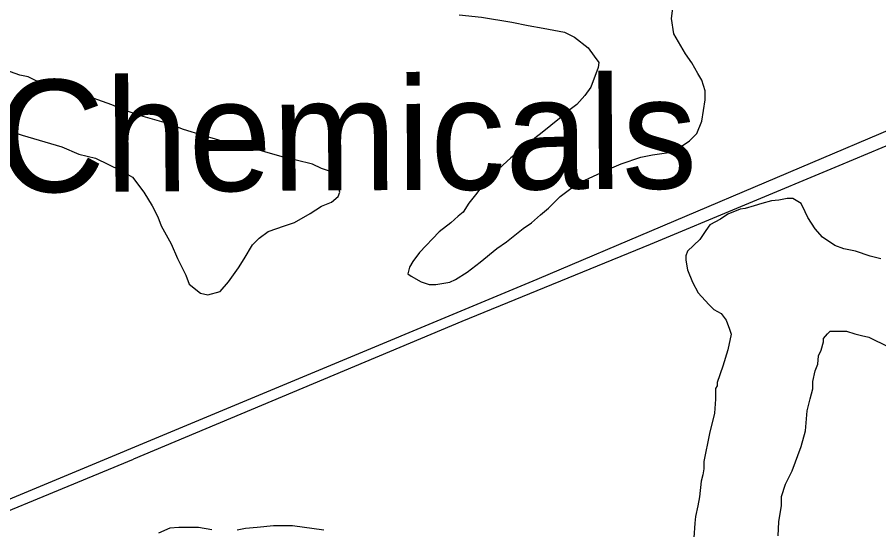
# Model space of a CAD drawing. Extents: x 3313442 to 3351311, y 721974 to 747360.
# Drawn here: x 3327169 to 3327806, y 731902 to 732281 of the extents above; entities that cross this region are included whole.
import ezdxf

# ---------------------------------------------------------------- set-up
doc = ezdxf.new("R2010")
doc.units = 0
for name, color, linetype in [('V-BLDG-IDEN', 7, 'Continuous'), ('V-RAIL-TRAK', 7, 'Continuous'), ('V-ROAD-CNTR', 7, 'Continuous'), ('V-SITE-VEGE', 7, 'Continuous')]:
    doc.layers.add(name, color=color, linetype=linetype)

msp = doc.modelspace()

# ---------------------------------------------------------------- linework, layer by layer
at = {"layer": 'V-RAIL-TRAK'}
for points in [[(3328193.53, 732625.7), (3328177.22, 732567.4), (3328169.07, 732540.83), (3328156.85, 732510.58), (3328143.9, 732481.07), (3328134.65, 732462.26), (3328103.21, 732412.1), (3328071.41, 732367.84), (3328040.36, 732333.56), (3328005.63, 732301.12), (3327959.07, 732264.63), (3327927.3, 732241.42), (3327882.61, 732216.01), (3327776.62, 732171.47), (3327637.03, 732113.33), (3327497.8, 732056.29), (3327254.9, 731954.47)], [(3326459.36, 731103.3), (3326460.12, 731104.65), (3326483.98, 731172.83), (3326503.49, 731239.75), (3326511.74, 731268.02), (3326553.79, 731406.37), (3326566.48, 731451.54), (3326586.77, 731504.4), (3326610.74, 731548.82), (3326648.32, 731608.6), (3326694.38, 731666.42), (3326737.69, 731708.51), (3326778.2, 731745.35), (3326825.59, 731775.37), (3326885.09, 731799.41), (3327091.32, 731886.96), (3327254.9, 731954.47)]]:
    msp.add_lwpolyline(points, dxfattribs=at)
at = {"layer": 'V-ROAD-CNTR'}
msp.add_lwpolyline([(3327832.02, 732205.9), (3327553.19, 732087.35), (3326944.43, 731833.58), (3326872.4, 731803.32), (3326820.61, 731777.41), (3326776.41, 731749.84), (3326741.51, 731722.57), (3326712.94, 731694.17), (3326668.09, 731645.71), (3326626.86, 731583.21), (3326604.05, 731546.43), (3326571.12, 731480.48)], dxfattribs=at)
at = {"layer": 'V-SITE-VEGE'}
for points in [[(3327495.89, 732283.27), (3327512.32, 732281.42), (3327534.82, 732277.74), (3327546.99, 732275.3), (3327557.93, 732273.46), (3327573.75, 732270.4), (3327581.05, 732266.74), (3327591.38, 732258.82), (3327595.63, 732252.73), (3327599.27, 732247.86), (3327598.66, 732244.21), (3327593.17, 732229.61), (3327588.9, 732223.53), (3327582.81, 732216.85), (3327577.94, 732213.2), (3327570.02, 732206.52), (3327557.23, 732196.2), (3327551.75, 732191.94), (3327542.62, 732184.05), (3327534.09, 732177.36), (3327521.91, 732166.43), (3327515.82, 732160.35), (3327507.9, 732150.02), (3327503.02, 732143.94), (3327498.76, 732137.25), (3327495.11, 732134.22), (3327489.62, 732129.36), (3327481.1, 732122.67), (3327466.48, 732107.48), (3327461.6, 732100.8), (3327459.17, 732096.54), (3327457.94, 732091.68), (3327460.37, 732089.85), (3327467.67, 732085.58), (3327473.75, 732083.75), (3327478.62, 732083.74), (3327488.96, 732085.55), (3327493.22, 732087.38), (3327501.75, 732092.84), (3327511.49, 732100.13), (3327523.67, 732110.46), (3327530.98, 732115.31), (3327543.16, 732125.03), (3327549.24, 732129.28), (3327555.94, 732135.36), (3327562.03, 732140.22), (3327570.56, 732148.73), (3327578.48, 732154.8), (3327588.83, 732160.87), (3327607.09, 732169.37), (3327615.61, 732173.01), (3327630.22, 732177.86), (3327638.74, 732179.67), (3327650.91, 732181.48), (3327656.99, 732183.91), (3327666.13, 732189.98), (3327671.61, 732195.45), (3327675.27, 732204.57), (3327677.72, 732220.38), (3327677.73, 732227.08), (3327675.31, 732234.99), (3327672.27, 732239.86), (3327668.02, 732247.77), (3327663.16, 732254.47), (3327654.66, 732269.08), (3327652.85, 732280.64), (3327654.69, 732294.03)], [(3327165.44, 732196.67), (3327172.74, 732194.22), (3327201.93, 732185.67), (3327214.7, 732180.18), (3327226.87, 732177.13), (3327245.71, 732167.98), (3327254.22, 732163.1), (3327262.73, 732152.14), (3327268.8, 732141.79), (3327273.05, 732133.88), (3327275.48, 732127.18), (3327282.76, 732113.79), (3327287.61, 732102.83), (3327293.68, 732090.66), (3327296.11, 732083.96), (3327304.62, 732077.26), (3327310.09, 732076.04), (3327319.22, 732078.46), (3327325.31, 732085.75), (3327332.62, 732096.08), (3327336.89, 732102.77), (3327342.99, 732113.11), (3327347.86, 732117.97), (3327354.56, 732122.83), (3327366.73, 732127.07), (3327374.03, 732129.5), (3327385.6, 732136.18), (3327394.12, 732141.64), (3327401.43, 732144.67), (3327406.3, 732148.93), (3327407.52, 732151.96), (3327406.31, 732156.83), (3327406.32, 732162.92), (3327403.89, 732165.35), (3327401.46, 732167.18), (3327394.16, 732169.62), (3327387.47, 732172.67), (3327375.31, 732175.73), (3327364.97, 732178.18), (3327339.43, 732185.51), (3327320.57, 732189.79), (3327306.58, 732194.06), (3327291.99, 732198.34), (3327281.04, 732202.61), (3327262.19, 732208.11), (3327248.81, 732212.38), (3327239.08, 732216.66), (3327225.09, 732221.54), (3327208.07, 732227.65), (3327198.33, 732230.09), (3327183.13, 732234.37), (3327177.05, 732237.42), (3327170.97, 732238.64), (3327153.33, 732244.74)], [(3327807.77, 732102.81), (3327799.86, 732104.65), (3327788.92, 732108.31), (3327780.4, 732110.15), (3327773.71, 732112.59), (3327764.6, 732118.68), (3327759.13, 732124.77), (3327753.66, 732133.3), (3327751.84, 732137.56), (3327748.81, 732143.65), (3327742.73, 732147.3), (3327738.47, 732147.31), (3327732.39, 732146.1), (3327726.91, 732145.49), (3327719.6, 732143.68), (3327714.13, 732141.86), (3327707.43, 732140.04), (3327703.78, 732139.44), (3327694.65, 732135.8), (3327689.17, 732132.16), (3327681.26, 732127.91), (3327678.21, 732123.65), (3327673.95, 732116.97), (3327664.81, 732108.46), (3327663.59, 732104.81), (3327663.58, 732101.77), (3327664.79, 732094.47), (3327668.43, 732085.34), (3327672.68, 732077.42), (3327680.58, 732068.9), (3327684.22, 732065.24), (3327689.7, 732062.2), (3327693.34, 732057.32)], [(3327693.34, 732057.32), (3327695.77, 732050.63), (3327696.98, 732046.98), (3327694.53, 732035.42), (3327690.87, 732023.26), (3327686.59, 732011.09), (3327686.59, 732008.66), (3327685.37, 732006.84), (3327685.36, 731998.93), (3327684.74, 731988.59), (3327681.07, 731973.38), (3327676.79, 731952.7), (3327676.78, 731947.23), (3327676.17, 731942.97), (3327674.95, 731938.1), (3327673.72, 731926.55), (3327672.49, 731919.86), (3327670.66, 731911.95), (3327670.04, 731907.08), (3327669.42, 731896.13)], [(3327731.72, 731897.65), (3327732.34, 731907.99), (3327734.18, 731920.16), (3327734.19, 731924.42), (3327734.19, 731926.85), (3327737.24, 731935.97), (3327742.12, 731945.7), (3327748.83, 731963.94), (3327751.89, 731975.5), (3327753.12, 731990.1), (3327755.57, 731999.22), (3327757.4, 732006.52), (3327757.41, 732012), (3327759.24, 732019.9), (3327761.07, 732024.77), (3327761.69, 732030.85), (3327763.52, 732035.11), (3327765.35, 732041.19), (3327765.36, 732043.62), (3327768.4, 732047.27), (3327770.23, 732049.09), (3327782.4, 732049.08), (3327788.48, 732047.24), (3327793.34, 732046.02), (3327798.82, 732044.8), (3327813.41, 732037.48)], [(3327312.92, 731902.04), (3327303.19, 731903.87), (3327288.59, 731903.89), (3327281.9, 731903.29), (3327273.38, 731899.65)], [(3327395.66, 731901.94), (3327372.54, 731905.01), (3327358.55, 731905.03), (3327346.38, 731903.82), (3327337.87, 731903.22), (3327331.78, 731902.02)]]:
    msp.add_lwpolyline(points, dxfattribs=at)

# ---------------------------------------------------------------- texts
at = {"layer": 'V-BLDG-IDEN'}
msp.add_text('Consolidated Chemicals', height=82.9998, rotation=0.31789, dxfattribs=at).set_placement((3326475.19, 732148.16))

doc.saveas('drawing.dxf')
